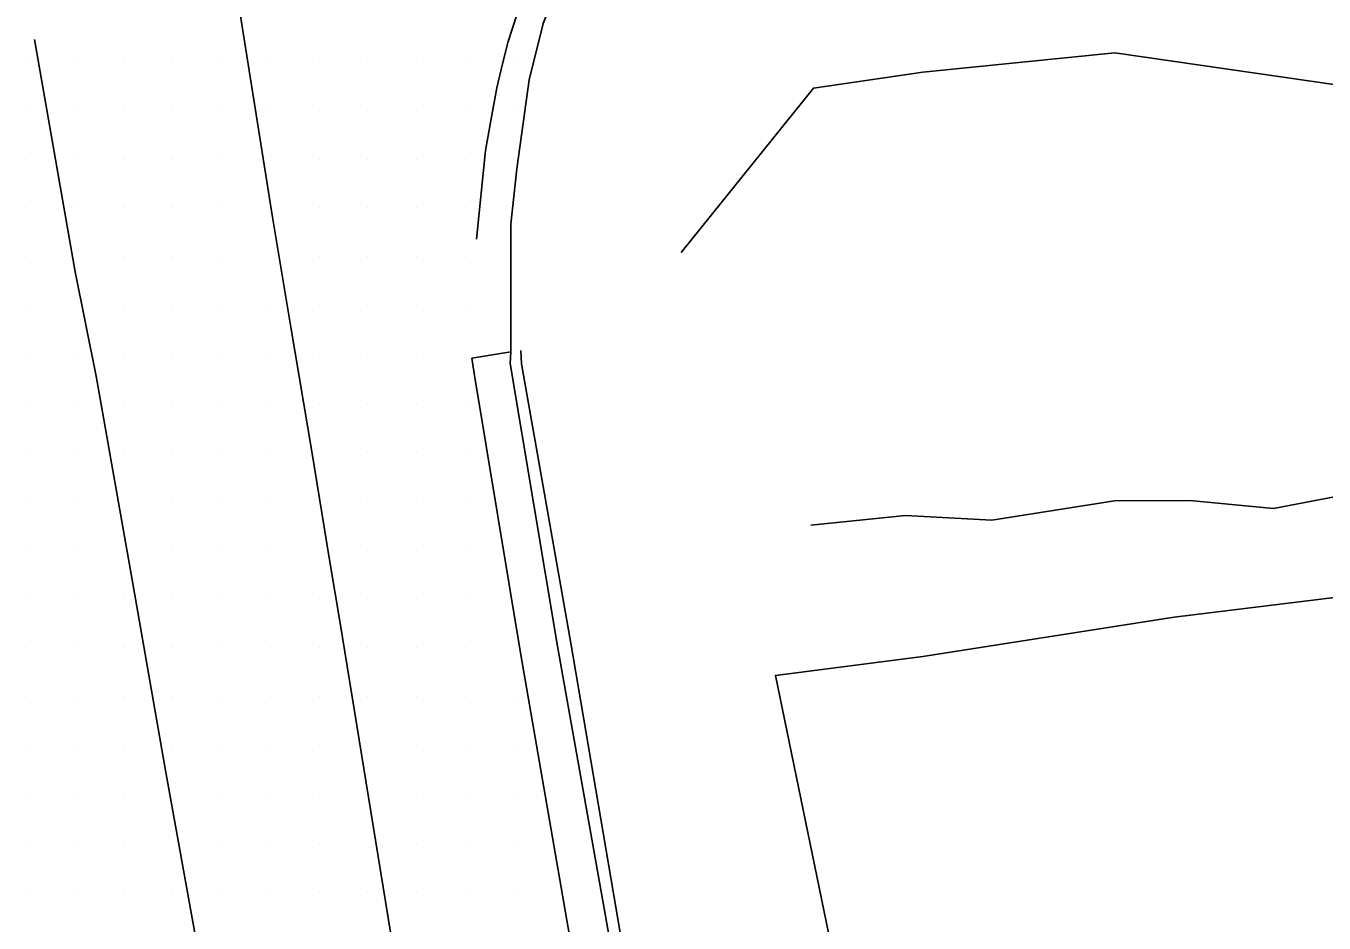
# Model space of a CAD drawing. Extents: x 1762120 to 1766775, y 709485 to 712965.
# Drawn here: x 1763866.2 to 1763932.7, y 712322.2 to 712368.1 of the extents above; entities that cross this region are included whole.
import ezdxf

# ---------------------------------------------------------------- set-up
doc = ezdxf.new("R2010")
doc.units = 0
for name, color, linetype in [('Exist DTM Drainline', 7, 'Continuous'), ('Exist DTM Scan Elevation Point', 7, 'Continuous'), ('Exist Roads Curbs', 7, 'Continuous'), ('Exist Roads EOP', 7, 'Continuous'), ('Exist Roads EOT', 7, 'Continuous'), ('PH Exist DTM Breakline', 7, 'Continuous')]:
    doc.layers.add(name, color=color, linetype=linetype)

msp = doc.modelspace()

# ---------------------------------------------------------------- linework, layer by layer
at = {"layer": 'Exist DTM Drainline'}
msp.add_lwpolyline([(1763909.632, 712244.914), (1763907.864, 712254.515), (1763906.452, 712262.326), (1763903.912, 712277.104), (1763901.366, 712291.851), (1763898.733, 712306.628), (1763896.114, 712321.383), (1763893.448, 712336.33), (1763891.034, 712350.791), (1763891.057, 712351.383)], dxfattribs=at)
at = {"layer": 'Exist DTM Scan Elevation Point'}
for p, q in [((1763866.25, 712366.25), (1763866.25, 712366.25)), ((1763868.75, 712366.25), (1763868.75, 712366.25)), ((1763871.25, 712366.25), (1763871.25, 712366.25)), ((1763873.75, 712366.25), (1763873.75, 712366.25)), ((1763876.25, 712366.25), (1763876.25, 712366.25)), ((1763878.75, 712366.25), (1763878.75, 712366.25)), ((1763881.25, 712366.25), (1763881.25, 712366.25)), ((1763883.75, 712366.25), (1763883.75, 712366.25)), ((1763886.25, 712366.25), (1763886.25, 712366.25)), ((1763888.75, 712366.25), (1763888.75, 712366.25)), ((1763891.25, 712366.25), (1763891.25, 712366.25)), ((1763866.25, 712363.75), (1763866.25, 712363.75)), ((1763868.75, 712363.75), (1763868.75, 712363.75)), ((1763871.25, 712363.75), (1763871.25, 712363.75)), ((1763873.75, 712363.75), (1763873.75, 712363.75)), ((1763876.25, 712363.75), (1763876.25, 712363.75)), ((1763878.75, 712363.75), (1763878.75, 712363.75)), ((1763881.25, 712363.75), (1763881.25, 712363.75)), ((1763883.75, 712363.75), (1763883.75, 712363.75)), ((1763886.25, 712363.75), (1763886.25, 712363.75)), ((1763888.75, 712363.75), (1763888.75, 712363.75)), ((1763891.25, 712363.75), (1763891.25, 712363.75)), ((1763866.25, 712361.25), (1763866.25, 712361.25)), ((1763868.75, 712361.25), (1763868.75, 712361.25)), ((1763871.25, 712361.25), (1763871.25, 712361.25)), ((1763873.75, 712361.25), (1763873.75, 712361.25)), ((1763876.25, 712361.25), (1763876.25, 712361.25)), ((1763881.25, 712361.25), (1763881.25, 712361.25)), ((1763883.75, 712361.25), (1763883.75, 712361.25)), ((1763886.25, 712361.25), (1763886.25, 712361.25)), ((1763888.75, 712361.25), (1763888.75, 712361.25)), ((1763866.25, 712358.75), (1763866.25, 712358.75)), ((1763868.75, 712358.75), (1763868.75, 712358.75)), ((1763871.25, 712358.75), (1763871.25, 712358.75)), ((1763873.75, 712358.75), (1763873.75, 712358.75)), ((1763876.25, 712358.75), (1763876.25, 712358.75)), ((1763881.25, 712358.75), (1763881.25, 712358.75)), ((1763883.75, 712358.75), (1763883.75, 712358.75)), ((1763886.25, 712358.75), (1763886.25, 712358.75)), ((1763888.75, 712358.75), (1763888.75, 712358.75)), ((1763866.25, 712356.25), (1763866.25, 712356.25)), ((1763871.25, 712356.25), (1763871.25, 712356.25)), ((1763873.75, 712356.25), (1763873.75, 712356.25)), ((1763876.25, 712356.25), (1763876.25, 712356.25)), ((1763881.25, 712356.25), (1763881.25, 712356.25)), ((1763883.75, 712356.25), (1763883.75, 712356.25)), ((1763886.25, 712356.25), (1763886.25, 712356.25)), ((1763888.75, 712356.25), (1763888.75, 712356.25)), ((1763866.25, 712353.75), (1763866.25, 712353.75)), ((1763871.25, 712353.75), (1763871.25, 712353.75)), ((1763873.75, 712353.75), (1763873.75, 712353.75)), ((1763876.25, 712353.75), (1763876.25, 712353.75)), ((1763878.75, 712353.75), (1763878.75, 712353.75)), ((1763881.25, 712353.75), (1763881.25, 712353.75)), ((1763883.75, 712353.75), (1763883.75, 712353.75)), ((1763886.25, 712353.75), (1763886.25, 712353.75)), ((1763888.75, 712353.75), (1763888.75, 712353.75)), ((1763866.25, 712351.25), (1763866.25, 712351.25)), ((1763868.75, 712351.25), (1763868.75, 712351.25)), ((1763871.25, 712351.25), (1763871.25, 712351.25)), ((1763873.75, 712351.25), (1763873.75, 712351.25)), ((1763876.25, 712351.25), (1763876.25, 712351.25)), ((1763878.75, 712351.25), (1763878.75, 712351.25)), ((1763881.25, 712351.25), (1763881.25, 712351.25)), ((1763883.75, 712351.25), (1763883.75, 712351.25)), ((1763886.25, 712351.25), (1763886.25, 712351.25)), ((1763888.75, 712351.25), (1763888.75, 712351.25)), ((1763866.25, 712348.75), (1763866.25, 712348.75)), ((1763868.75, 712348.75), (1763868.75, 712348.75)), ((1763871.25, 712348.75), (1763871.25, 712348.75)), ((1763873.75, 712348.75), (1763873.75, 712348.75)), ((1763876.25, 712348.75), (1763876.25, 712348.75)), ((1763878.75, 712348.75), (1763878.75, 712348.75)), ((1763881.25, 712348.75), (1763881.25, 712348.75)), ((1763883.75, 712348.75), (1763883.75, 712348.75)), ((1763886.25, 712348.75), (1763886.25, 712348.75)), ((1763888.75, 712348.75), (1763888.75, 712348.75)), ((1763866.25, 712346.25), (1763866.25, 712346.25)), ((1763868.75, 712346.25), (1763868.75, 712346.25)), ((1763871.25, 712346.25), (1763871.25, 712346.25)), ((1763873.75, 712346.25), (1763873.75, 712346.25)), ((1763876.25, 712346.25), (1763876.25, 712346.25)), ((1763878.75, 712346.25), (1763878.75, 712346.25)), ((1763883.75, 712346.25), (1763883.75, 712346.25)), ((1763886.25, 712346.25), (1763886.25, 712346.25)), ((1763888.75, 712346.25), (1763888.75, 712346.25)), ((1763866.25, 712343.75), (1763866.25, 712343.75)), ((1763868.75, 712343.75), (1763868.75, 712343.75)), ((1763873.75, 712343.75), (1763873.75, 712343.75)), ((1763876.25, 712343.75), (1763876.25, 712343.75)), ((1763878.75, 712343.75), (1763878.75, 712343.75)), ((1763883.75, 712343.75), (1763883.75, 712343.75)), ((1763886.25, 712343.75), (1763886.25, 712343.75)), ((1763888.75, 712343.75), (1763888.75, 712343.75)), ((1763866.25, 712341.25), (1763866.25, 712341.25)), ((1763868.75, 712341.25), (1763868.75, 712341.25)), ((1763873.75, 712341.25), (1763873.75, 712341.25)), ((1763876.25, 712341.25), (1763876.25, 712341.25)), ((1763878.75, 712341.25), (1763878.75, 712341.25)), ((1763883.75, 712341.25), (1763883.75, 712341.25)), ((1763886.25, 712341.25), (1763886.25, 712341.25)), ((1763888.75, 712341.25), (1763888.75, 712341.25)), ((1763866.25, 712338.75), (1763866.25, 712338.75)), ((1763868.75, 712338.75), (1763868.75, 712338.75)), ((1763871.25, 712338.75), (1763871.25, 712338.75)), ((1763873.75, 712338.75), (1763873.75, 712338.75)), ((1763876.25, 712338.75), (1763876.25, 712338.75)), ((1763878.75, 712338.75), (1763878.75, 712338.75)), ((1763881.25, 712338.75), (1763881.25, 712338.75)), ((1763883.75, 712338.75), (1763883.75, 712338.75)), ((1763886.25, 712338.75), (1763886.25, 712338.75)), ((1763888.75, 712338.75), (1763888.75, 712338.75)), ((1763866.25, 712336.25), (1763866.25, 712336.25)), ((1763868.75, 712336.25), (1763868.75, 712336.25)), ((1763871.25, 712336.25), (1763871.25, 712336.25)), ((1763873.75, 712336.25), (1763873.75, 712336.25)), ((1763876.25, 712336.25), (1763876.25, 712336.25)), ((1763878.75, 712336.25), (1763878.75, 712336.25)), ((1763881.25, 712336.25), (1763881.25, 712336.25)), ((1763883.75, 712336.25), (1763883.75, 712336.25)), ((1763886.25, 712336.25), (1763886.25, 712336.25)), ((1763888.75, 712336.25), (1763888.75, 712336.25)), ((1763866.25, 712333.75), (1763866.25, 712333.75)), ((1763868.75, 712333.75), (1763868.75, 712333.75)), ((1763871.25, 712333.75), (1763871.25, 712333.75)), ((1763873.75, 712333.75), (1763873.75, 712333.75)), ((1763876.25, 712333.75), (1763876.25, 712333.75)), ((1763878.75, 712333.75), (1763878.75, 712333.75)), ((1763881.25, 712333.75), (1763881.25, 712333.75)), ((1763883.75, 712333.75), (1763883.75, 712333.75)), ((1763886.25, 712333.75), (1763886.25, 712333.75)), ((1763888.75, 712333.75), (1763888.75, 712333.75)), ((1763891.25, 712333.75), (1763891.25, 712333.75)), ((1763866.25, 712331.25), (1763866.25, 712331.25)), ((1763868.75, 712331.25), (1763868.75, 712331.25)), ((1763871.25, 712331.25), (1763871.25, 712331.25)), ((1763873.75, 712331.25), (1763873.75, 712331.25)), ((1763876.25, 712331.25), (1763876.25, 712331.25)), ((1763878.75, 712331.25), (1763878.75, 712331.25)), ((1763881.25, 712331.25), (1763881.25, 712331.25)), ((1763886.25, 712331.25), (1763886.25, 712331.25)), ((1763888.75, 712331.25), (1763888.75, 712331.25)), ((1763891.25, 712331.25), (1763891.25, 712331.25)), ((1763866.25, 712328.75), (1763866.25, 712328.75)), ((1763868.75, 712328.75), (1763868.75, 712328.75)), ((1763871.25, 712328.75), (1763871.25, 712328.75)), ((1763876.25, 712328.75), (1763876.25, 712328.75)), ((1763878.75, 712328.75), (1763878.75, 712328.75)), ((1763881.25, 712328.75), (1763881.25, 712328.75)), ((1763886.25, 712328.75), (1763886.25, 712328.75)), ((1763888.75, 712328.75), (1763888.75, 712328.75)), ((1763891.25, 712328.75), (1763891.25, 712328.75)), ((1763866.25, 712326.25), (1763866.25, 712326.25)), ((1763868.75, 712326.25), (1763868.75, 712326.25)), ((1763871.25, 712326.25), (1763871.25, 712326.25)), ((1763876.25, 712326.25), (1763876.25, 712326.25)), ((1763878.75, 712326.25), (1763878.75, 712326.25)), ((1763881.25, 712326.25), (1763881.25, 712326.25)), ((1763886.25, 712326.25), (1763886.25, 712326.25)), ((1763888.75, 712326.25), (1763888.75, 712326.25)), ((1763891.25, 712326.25), (1763891.25, 712326.25)), ((1763866.25, 712323.75), (1763866.25, 712323.75)), ((1763868.75, 712323.75), (1763868.75, 712323.75)), ((1763871.25, 712323.75), (1763871.25, 712323.75)), ((1763873.75, 712323.75), (1763873.75, 712323.75)), ((1763876.25, 712323.75), (1763876.25, 712323.75)), ((1763878.75, 712323.75), (1763878.75, 712323.75)), ((1763881.25, 712323.75), (1763881.25, 712323.75)), ((1763883.75, 712323.75), (1763883.75, 712323.75)), ((1763886.25, 712323.75), (1763886.25, 712323.75)), ((1763888.75, 712323.75), (1763888.75, 712323.75)), ((1763891.25, 712323.75), (1763891.25, 712323.75))]:
    msp.add_line(p, q, dxfattribs=at)
at = {"layer": 'Exist Roads Curbs'}
msp.add_lwpolyline([(1763910.249, 712245.004), (1763908.453, 712254.625), (1763907.061, 712262.435), (1763904.509, 712277.211), (1763901.896, 712291.942), (1763899.277, 712306.724), (1763896.692, 712321.485), (1763894.132, 712336.491), (1763891.605, 712350.782), (1763891.574, 712351.466)], dxfattribs=at)
at = {"layer": 'Exist Roads EOP'}
for points in [[(1763934.045, 712381.948), (1763923.009, 712384.006), (1763920.567, 712384.464), (1763913.145, 712383.35), (1763909.379, 712382.508), (1763904.066, 712380.959), (1763901.156, 712379.529), (1763899.682, 712377.869), (1763897.304, 712375.885), (1763895.607, 712374.495), (1763894.665, 712373.129), (1763893.725, 712370.718), (1763892.719, 712368.183), (1763892.001, 712365.299), (1763891.368, 712360.754), (1763891.073, 712357.928), (1763891.057, 712351.383)], [(1763891.057, 712351.383), (1763889.063, 712351.063)], [(1763907.707, 712244.633), (1763905.989, 712254.164), (1763904.539, 712261.984), (1763902, 712276.762), (1763899.388, 712291.512), (1763896.99, 712306.32), (1763894.157, 712321.038), (1763891.575, 712335.89), (1763889.205, 712350.174), (1763889.063, 712351.063)]]:
    msp.add_lwpolyline(points, dxfattribs=at)
at = {"layer": 'Exist Roads EOT'}
for points in [[(1763896.82, 712249.02), (1763894.53, 712262.98), (1763892.21, 712277.21), (1763891.16, 712283.69), (1763889.74, 712292.32), (1763888.06, 712302.43), (1763886.61, 712311.25), (1763884.4, 712324.85), (1763882.33, 712337.51), (1763881.79, 712340.75), (1763880.88, 712346.3), (1763879.81, 712352.66), (1763878.87, 712358.28), (1763877.077, 712369.555), (1763875.434, 712380.855)], [(1763889.3, 712357.16), (1763889.76, 712361.69), (1763890.06, 712363.31), (1763890.35, 712364.9), (1763890.64, 712366.12), (1763890.92, 712367.27), (1763891.37, 712368.63), (1763891.93, 712370.27), (1763892.45, 712371.75), (1763892.92, 712372.78), (1763893.61, 712374.01), (1763894.29, 712375.12)], [(1763866.68, 712367.37), (1763868.76, 712355.49), (1763869.85, 712350.15), (1763871.73, 712339.43), (1763873.39, 712329.98), (1763874.97, 712321.2), (1763877.2, 712308.86), (1763879.55, 712296.32), (1763882.31, 712280.67), (1763885.66, 712263.18), (1763888.74, 712250.17)]]:
    msp.add_lwpolyline(points, dxfattribs=at)
at = {"layer": 'PH Exist DTM Breakline'}
msp.add_line((1763925.018, 712337.822), (1763944.065, 712340.153), dxfattribs=at)
for points in [[(1763899.778, 712356.475), (1763906.553, 712364.883), (1763912.145, 712365.701), (1763921.983, 712366.689), (1763933.421, 712365.04), (1763947.266, 712362.863), (1763957.379, 712361.356), (1763970.661, 712359.07), (1763984.438, 712356.481), (1763997.144, 712354.55), (1764004.103, 712353.276), (1764007.331, 712351.863), (1764012.639, 712347.239), (1764015.602, 712341.903), (1764017.311, 712332.404), (1764017.254, 712328.763), (1764020.069, 712318.281), (1764023.414, 712307.059), (1764025.173, 712296.048), (1764028.538, 712286.887), (1764030.247, 712276.522), (1764031.916, 712266.085)], [(1764056.214, 712233.622), (1764050.065, 712234.26), (1764043.365, 712234.939), (1764038.938, 712233.805), (1764035.74, 712234.448), (1764032.641, 712236.66), (1764028.07, 712236.522), (1764006.62, 712338.657), (1763979.623, 712341.019), (1763957.367, 712342.46), (1763945.325, 712343.424), (1763937.48, 712344.11), (1763934.457, 712344.22), (1763930.1, 712343.381), (1763925.815, 712343.779), (1763921.952, 712343.767), (1763915.674, 712342.786), (1763911.265, 712343.018), (1763906.421, 712342.525)], [(1763924.617, 712212.738), (1763924.255, 712216.712), (1763921.708, 712233.132), (1763918.969, 712250.631), (1763916.084, 712267.802), (1763912.436, 712287.762), (1763909.578, 712310.749), (1763904.605, 712334.843), (1763912.153, 712335.806), (1763925.018, 712337.822)]]:
    msp.add_lwpolyline(points, dxfattribs=at)

doc.saveas('drawing.dxf')
